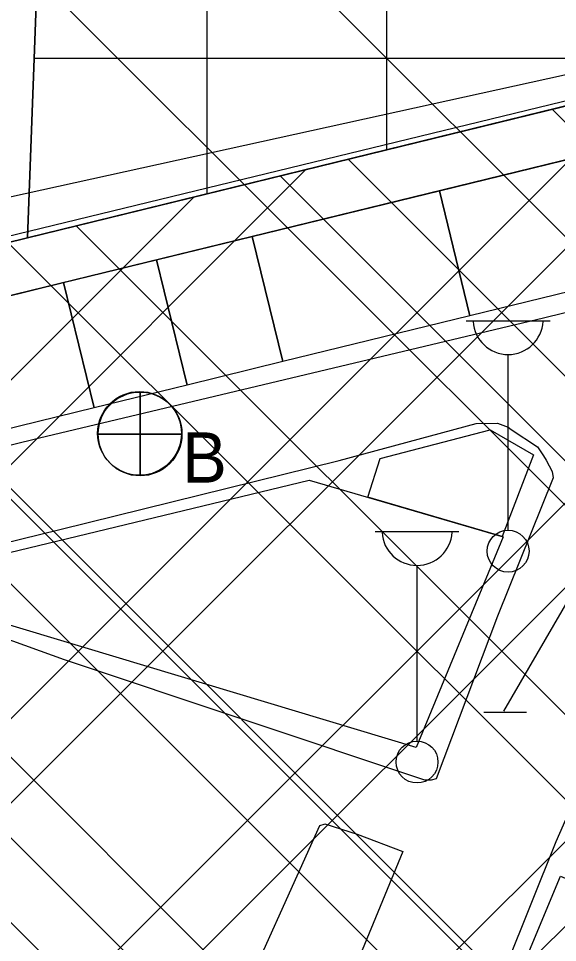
# Model space of a CAD drawing. Extents: x 417995 to 421451, y 4454518 to 4458015.
# Drawn here: x 420136.5 to 420181.5, y 4456081.3 to 4456158.5 of the extents above; entities that cross this region are included whole.
import ezdxf

# ---------------------------------------------------------------- set-up
doc = ezdxf.new("R2010")
doc.units = 0
for name, color, linetype in [('ADAKENARI', 7, 'Continuous'), ('B_Imalat', 7, 'Continuous'), ('PL_AYA_PARK_DINLENME', 7, 'Continuous'), ('PL_TİCARET', 7, 'Continuous'), ('PL_TOPLU_ISYERI', 7, 'Continuous'), ('S_Cad_Sok_Lambasi', 7, 'Continuous'), ('S_Heykel', 7, 'Continuous'), ('S_Rogar_Kapagi', 7, 'Continuous'), ('S_Rogar_Kapagi_Buski', 7, 'Continuous'), ('Sinir_Tel_bir_taraf', 7, 'Continuous'), ('SN_TR_SIVILASMA', 7, 'Continuous'), ('TRFAT_TİCARET', 7, 'Continuous'), ('TRFAT_TOPLUİŞYERLERİ', 7, 'Continuous'), ('Yol_Sose', 7, 'Continuous')]:
    doc.layers.add(name, color=color, linetype=linetype)

msp = doc.modelspace()

# ---------------------------------------------------------------- linework, layer by layer
at = {"layer": 'ADAKENARI'}
for p, q in [((420137.253, 4456140.222), (420144.28, 4456329.842)), ((420137.253, 4456140.222), (420201.52, 4456155.96)), ((420129.304, 4456138.276), (420137.253, 4456140.222))]:
    msp.add_line(p, q, dxfattribs=at)
at = {"layer": 'B_Imalat'}
for points in [[(420107.753, 4456133.593), (420201.629, 4456156.401), (420202.699, 4456151.731), (420109.038, 4456128.837)], [(420171.635, 4456144.138), (420187.232, 4456147.951), (420189.783, 4456137.515), (420174.188, 4456133.697)], [(420156.003, 4456140.317), (420171.635, 4456144.138), (420174.188, 4456133.697), (420158.557, 4456129.87)], [(420148.016, 4456138.365), (420156.003, 4456140.317), (420158.557, 4456129.87), (420150.571, 4456127.914)], [(420140.255, 4456136.468), (420148.016, 4456138.365), (420150.571, 4456127.914), (420142.811, 4456126.014)], [(420132.445, 4456134.559), (420140.255, 4456136.468), (420142.811, 4456126.014), (420135.001, 4456124.102)], [(420165.65, 4456118.536), (420166.691, 4456121.78), (420175.886, 4456124.173), (420179.497, 4456122.071), (420176.868, 4456115.264)], [(420133.281, 4456113.347), (420160.768, 4456119.96), (420176.96, 4456115.237), (420169.703, 4456097.631), (420131.948, 4456109.002)], [(420178.756, 4456079.664), (420181.749, 4456086.896), (420191.821, 4456082.515), (420188.787, 4456075.3)]]:
    msp.add_lwpolyline(points, close=True, dxfattribs=at)
at = {"layer": 'PL_AYA_PARK_DINLENME'}
msp.add_lwpolyline([(420104.228, 4456485.352), (420118.579, 4456602.842), (420160.154, 4456599.01), (420169.456, 4456547.154), (420173.287, 4456509.331), (420154.721, 4456475.012), (420147.909, 4456430.314), (420144.749, 4456342.833), (420144.28, 4456329.842), (420137.253, 4456140.222), (420129.304, 4456138.276), (420127.153, 4456137.749), (420107.76, 4456133), (420085.191, 4456127.474), (420079.278, 4456126.026), (420096.853, 4456290.788), (420097.255, 4456393.241), (420117.08, 4456483.821)], close=True, dxfattribs=at)
at = {"layer": 'PL_TİCARET'}
msp.add_lwpolyline([(420228.116, 4456281.529), (420249.383, 4456274.259), (420255.38, 4456265.348), (420254.679, 4456251.764), (420253.77, 4456235.851), (420250.21, 4456178.64), (420249.27, 4456165.368), (420242.82, 4456164.58), (420228.528, 4456162.615), (420201.52, 4456155.96), (420137.253, 4456140.222), (420144.28, 4456329.842)], dxfattribs=at)
at = {"layer": 'PL_TOPLU_ISYERI'}
msp.add_lwpolyline([(420129.304, 4456138.276), (420137.253, 4456140.222), (420201.52, 4456155.96), (420228.528, 4456162.615), (420227.515, 4456160.106), (420214.05, 4456126.75), (420205.72, 4456106.12), (420199.21, 4456088.15), (420153.07, 4455976.48), (420152.11, 4455974.16), (420151.451, 4455961.216), (420137.178, 4455930.237)], dxfattribs=at)
at = {"layer": 'S_Cad_Sok_Lambasi'}
for p, q in [((420173.873, 4456133.288), (420180.874, 4456133.288)), ((420177.374, 4456115.788), (420177.374, 4456130.463)), ((420166.269, 4456115.67), (420173.269, 4456115.67)), ((420169.769, 4456098.17), (420169.769, 4456112.845))]:
    msp.add_line(p, q, dxfattribs=at)
for centre in [(420177.374, 4456114.038), (420169.769, 4456096.42)]:
    msp.add_circle(centre, 1.75, dxfattribs=at)
for centre in [(420177.374, 4456133.392), (420169.769, 4456115.774)]:
    msp.add_arc(centre, 2.929, 183.298, 356.90719, dxfattribs=at)
at = {"layer": 'S_Heykel'}
for p, q in [((420177.029, 4456100.667), (420185.009, 4456114.458)), ((420175.349, 4456100.597), (420178.919, 4456100.597))]:
    msp.add_line(p, q, dxfattribs=at)
at = {"layer": 'S_Rogar_Kapagi'}
for p, q in [((420146.652, 4456120.351), (420146.652, 4456127.351)), ((420143.082, 4456123.816), (420150.082, 4456123.816))]:
    msp.add_line(p, q, dxfattribs=at)
msp.add_circle((420146.598, 4456123.879), 3.5, dxfattribs=at)
at = {"layer": 'S_Rogar_Kapagi_Buski'}
for p, q in [((420146.643, 4456127.328), (420146.643, 4456120.328)), ((420143.143, 4456123.828), (420150.143, 4456123.828))]:
    msp.add_line(p, q, dxfattribs=at)
msp.add_circle((420146.643, 4456123.828), 3.5, dxfattribs=at)
at = {"layer": 'Sinir_Tel_bir_taraf'}
msp.add_lwpolyline([(420084.618, 4456126.788), (420093.378, 4456130.462), (420107.283, 4456137.358), (420206.248, 4456159.137)], dxfattribs=at)
at = {"layer": 'SN_TR_SIVILASMA'}
for p, q in [((421266.993, 4455055.461), (420083.856, 4456238.598)), ((421266.761, 4455033.242), (420079.939, 4456220.064)), ((421255.584, 4454999.517), (420079.939, 4456175.163)), ((421232.894, 4454999.757), (420079.939, 4456152.712))]:
    msp.add_line(p, q, dxfattribs=at)
at = {"layer": 'TRFAT_TİCARET'}
for p, q in [((420167.253, 4456147.569), (420167.253, 4456498.177)), ((420152.253, 4456143.895), (420152.253, 4456458.819)), ((420137.809, 4456155.222), (420198.507, 4456155.222))]:
    msp.add_line(p, q, dxfattribs=at)
at = {"layer": 'TRFAT_TOPLUİŞYERLERİ'}
for p, q in [((420197.948, 4456155.085), (420013.6, 4455970.737)), ((420188.584, 4456152.792), (420007.655, 4455971.863)), ((420215.717, 4456151.641), (420030.681, 4455966.605)), ((420181.055, 4456150.948), (420211.52, 4456120.483)), ((420219.253, 4456148.106), (420035.683, 4455964.536)), ((420164.014, 4456146.776), (420205.441, 4456105.349)), ((420160.492, 4456145.913), (419989.819, 4455975.24)), ((420158.334, 4456145.385), (420203.56, 4456100.158)), ((420151.127, 4456143.62), (419983.874, 4455976.366)), ((420141.294, 4456141.212), (420197.791, 4456084.715)), ((420135.614, 4456139.821), (420195.723, 4456079.711)), ((420118.573, 4456135.648), (420189.521, 4456064.7)), ((420112.893, 4456134.257), (420187.454, 4456059.697)), ((420095.852, 4456130.085), (420181.251, 4456044.686)), ((420090.172, 4456128.694), (420179.184, 4456039.682)), ((420210.623, 4456118.263), (420050.691, 4455958.33)), ((420205.834, 4456106.403), (420055.693, 4455956.262))]:
    msp.add_line(p, q, dxfattribs=at)
at = {"layer": 'Yol_Sose'}
for points in [[(420098.214, 4456129.845), (420101.586, 4456118.364), (420102.624, 4456114.77), (420119.295, 4456118.816), (420138.255, 4456123.515), (420180.336, 4456133.526), (420206.134, 4456139.888)], [(420117.488, 4456110.326), (420139.929, 4456115.851), (420163.269, 4456121.599), (420174.7, 4456124.708), (420176.491, 4456124.724), (420177.38, 4456124.407), (420177.62, 4456124.212), (420179.842, 4456122.756), (420180.343, 4456122.014), (420180.552, 4456121.63), (420181.049, 4456120.699), (420181.146, 4456120.155), (420176.49, 4456108.613), (420171.359, 4456095.026), (420170.949, 4456094.899), (420170.433, 4456094.91), (420140.327, 4456104.965), (420130.675, 4456108.453)], [(420168.804, 4456058.407), (420181.387, 4456089.79), (420185.03, 4456098.078), (420184.714, 4456098.545), (420184.699, 4456099.114), (420184.762, 4456099.573), (420184.997, 4456100.462), (420185.803, 4456102.692), (420186.134, 4456102.956), (420186.595, 4456102.945), (420202.549, 4456098.419), (420228.235, 4456094.542), (420237.246, 4456093.095), (420239.42, 4456091.828), (420243.488, 4456090.274), (420243.511, 4456089.187)], [(420127.209, 4456077.072), (420146.263, 4456073.38), (420148.157, 4456073.122), (420148.724, 4456073.002), (420150.429, 4456072.802), (420151.107, 4456072.787), (420151.162, 4456072.786), (420152.192, 4456072.764), (420152.301, 4456072.788), (420153.676, 4456073.679), (420154.324, 4456074.856), (420161.654, 4456091.106), (420162.009, 4456091.234), (420162.064, 4456091.259), (420164.762, 4456090.388), (420168.588, 4456088.951), (420159.506, 4456066.908), (420159.195, 4456066.186)]]:
    msp.add_lwpolyline(points, dxfattribs=at)

# ---------------------------------------------------------------- texts
at = {"layer": 'S_Rogar_Kapagi_Buski'}
msp.add_text('B', height=4.2, dxfattribs=at).set_placement((420150.143, 4456119.763))

doc.saveas('drawing.dxf')
